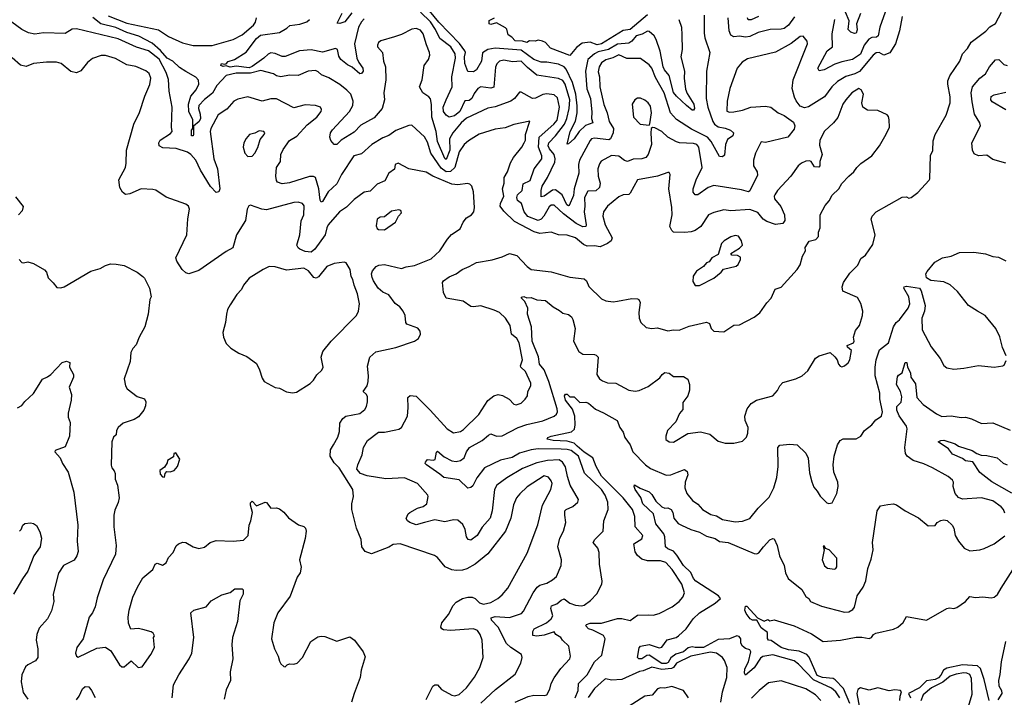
# Model space of a CAD drawing. Extents: x 1245515 to 1420776, y 606314 to 671314.
# Tile 257 of 385: x 1347229 to 1354075, y 635468 to 640183. Entities that reach past the tile are written whole.
import ezdxf

# ---------------------------------------------------------------- set-up
doc = ezdxf.new("R2010")
doc.units = 0

msp = doc.modelspace()

# ---------------------------------------------------------------- linework, layer by layer
at = {"layer": '0CON10XD'}
for points in [[(1353365.5, 640204.5), (1353347.7, 640105), (1353319.4, 640015), (1353278.5, 639951.5), (1353236.6, 639936.6), (1353204.6, 639954.6), (1353185, 639953.1), (1353163.4, 639935), (1353068.2, 639821.8), (1353035.3, 639805.3), (1352972.6, 639787.4), (1352915, 639753.8), (1352875.5, 639715), (1352825, 639646.7), (1352714.4, 639575.6), (1352685, 639569.4), (1352655, 639581.4), (1352627.3, 639617.3), (1352617, 639643), (1352600.8, 639705), (1352606.2, 639763.8), (1352707.1, 640015), (1352705, 640032.5), (1352677.7, 640067.7), (1352655, 640065.5), (1352593.4, 640016.6), (1352485, 639957.7), (1352290, 639910), (1352253, 639887), (1352217.1, 639845), (1352167, 639703), (1352149.2, 639615), (1352147.1, 639547.1), (1352165, 639539.6), (1352195, 639541.6), (1352255.8, 639554.2), (1352312.5, 639575), (1352415, 639582.2), (1352451.2, 639575), (1352503.8, 639535), (1352545, 639516.9), (1352608.9, 639468.9), (1352618.1, 639445), (1352615, 639420), (1352570, 639365), (1352415, 639328.8), (1352385, 639333.3), (1352344.4, 639255), (1352331.9, 639205), (1352330.9, 639165), (1352357.5, 639125), (1352359.4, 639100.6), (1352305, 638992.5), (1352295.6, 638984.4), (1352249.2, 638999.3), (1352055, 639029), (1352017.3, 639015), (1351945, 638963.3), (1351925, 638963.8), (1351912.4, 638982.4), (1351911.8, 639005), (1351932.1, 639067.9), (1351974.1, 639155), (1351950.8, 639295), (1351937.1, 639315), (1351915, 639322.5), (1351816.7, 639326.7), (1351795, 639332.7), (1351736, 639366), (1351695, 639404.2), (1351645, 639430), (1351628.3, 639431.7), (1351620, 639425), (1351617.7, 639392.3), (1351622.2, 639315), (1351598.9, 639245), (1351582.5, 639225), (1351555, 639214.5), (1351495, 639211.5), (1351455, 639196.4), (1351435, 639202.1), (1351395, 639232.7), (1351345, 639237.9), (1351272.6, 639197.4), (1351259.7, 639180.3), (1351250, 639145), (1351251.4, 639095), (1351265.6, 639045), (1351260.6, 639015), (1351235, 638993.1), (1351179.5, 638990.5), (1351155.8, 638945), (1351159.5, 638885), (1351153.1, 638845), (1351168.8, 638755), (1351165, 638743.8), (1351145, 638742.6), (1351097.8, 638765), (1351011.3, 638831.3), (1350945, 638893.1), (1350925, 638892.1), (1350910.3, 638879.7), (1350873.8, 638815), (1350855, 638794.7), (1350835, 638785.7), (1350763.1, 638813.1), (1350736.7, 638845), (1350717.3, 638905), (1350691.1, 638925), (1350685.3, 638945), (1350691.3, 638965), (1350722.2, 638995), (1350730.3, 639039.7), (1350779.2, 639065), (1350807.2, 639145), (1350859.3, 639215), (1350859.1, 639235), (1350835.9, 639295), (1350841.6, 639365), (1350944.2, 639455), (1350965.4, 639484.6), (1350981.9, 639575), (1350968, 639638), (1350945, 639660.7), (1350895, 639668.1), (1350866.7, 639663.3), (1350815, 639636.2), (1350795, 639633.9), (1350715, 639677.5), (1350705, 639677.5), (1350670.8, 639635), (1350644.2, 639615), (1350535, 639576.9), (1350485, 639566.7), (1350335, 639497.3), (1350299.4, 639465), (1350241.1, 639395), (1350217.3, 639355), (1350219.8, 639275), (1350195, 639210), (1350185, 639218.1), (1350135, 639334.2), (1350125.2, 639405.2), (1350094.1, 639504.1), (1350092.9, 639592.9), (1350085, 639633.3), (1350075, 639647.1), (1350033.1, 639673.1), (1350008.6, 639715), (1350028.5, 639765), (1350042.1, 639865), (1350072.5, 639905), (1350081.1, 639935), (1350079.5, 639955), (1350056.8, 640006.8), (1350034.6, 640085), (1350015, 640110.4), (1349985, 640121.8), (1349955, 640115.8), (1349885, 640080), (1349835.3, 640064.7), (1349741.2, 640035), (1349724.2, 640025), (1349716, 640005), (1349718, 639995), (1349751.4, 639955), (1349758.9, 639895), (1349772.7, 639855), (1349775.4, 639764.6), (1349761.2, 639675), (1349766, 639625), (1349749.6, 639565), (1349695, 639501.1), (1349601.7, 639448.3), (1349555, 639400.5), (1349464.4, 639345.6), (1349435, 639313.3), (1349415, 639313.3), (1349391.7, 639341.7), (1349385.8, 639365.8), (1349391.1, 639395), (1349405, 639417.1), (1349522.3, 639545), (1349546.2, 639585), (1349547.1, 639615), (1349530.8, 639665), (1349505, 639693.1), (1349455, 639732.7), (1349379.2, 639779.2), (1349328.9, 639798.9), (1349305, 639820), (1349285, 639828.6), (1349235, 639824.6), (1349165, 639794.4), (1349105, 639796.7), (1349045, 639785.5), (1349015, 639793.3), (1348995, 639806), (1348905, 639829.1), (1348835, 639809.8), (1348735, 639811.8), (1348665, 639795.2), (1348600.7, 639725), (1348569.2, 639670.7), (1348515, 639628.1), (1348475, 639586.2), (1348472.4, 639565), (1348485.2, 639525), (1348487.2, 639495), (1348476.5, 639473.5), (1348438.3, 639441.7), (1348437.4, 639385), (1348435, 639375.8), (1348425, 639374.7), (1348425, 639413.3), (1348433.2, 639426.8), (1348433, 639485), (1348404.3, 639544.3), (1348402.5, 639595), (1348420.1, 639649.9), (1348455.4, 639695), (1348475, 639733.8), (1348472.2, 639762.2), (1348453.3, 639783.3), (1348385, 639821.5), (1348341.1, 639851.1), (1348293.9, 639893.9), (1348254.3, 639914.3), (1348208.6, 639968.6), (1348149.8, 640019.8), (1348057.8, 640067.8), (1347975, 640094.1), (1347898.8, 640128.8), (1347793.1, 640155), (1347738.8, 640198.8)], [(1347845, 640210), (1347975, 640158.2), (1348195, 640111.2), (1348264.4, 640065), (1348361.2, 640021.2), (1348435.7, 640004.3), (1348567.9, 640002.1), (1348714, 640046), (1348775, 640077.5), (1348855.4, 640145), (1348868.2, 640165), (1348876.4, 640195)], [(1349625, 640187.8), (1349605, 640166.9), (1349585, 640130), (1349556.9, 640015), (1349574.4, 639915), (1349586.7, 639885), (1349614.4, 639845), (1349616.7, 639825), (1349605, 639808), (1349595, 639807.1), (1349541.8, 639851.8), (1349507.9, 639867.9), (1349461.9, 639905), (1349448.8, 639928.8), (1349437.9, 639975), (1349425, 639982.7), (1349335, 639956.5), (1349255, 639973.7), (1349175, 639965.6), (1349075, 639927), (1349055, 639927.8), (1349005, 639947), (1348975, 639951.3), (1348956.2, 639943.8), (1348927.1, 639915), (1348845, 639856), (1348825, 639847.7), (1348735, 639859), (1348692.3, 639852.3), (1348665, 639862), (1348645, 639858), (1348628.8, 639865), (1348632.6, 639877.4), (1348655, 639872.5), (1348665, 639876.2), (1348678.8, 639891.2), (1348723.6, 639906.4), (1348803.1, 639956.9), (1348875, 640052.2), (1348904.5, 640075), (1349035, 640094.7), (1349086.9, 640123.1), (1349107, 640143), (1349178, 640152), (1349225, 640167.5), (1349244.5, 640185)], [(1349538.8, 640231.2), (1349491.1, 640168.9), (1349455, 640157.1), (1349437.5, 640157.5), (1349471, 640229)], [(1351988.6, 640215), (1351988.8, 640088.8), (1351994.1, 640055.9), (1352028.6, 639955), (1352005.4, 639825), (1352002.5, 639635), (1352014.3, 639575), (1352048.9, 639475), (1352061.1, 639455), (1352085, 639436.5), (1352135, 639429.2), (1352172, 639415), (1352192.9, 639395), (1352187.5, 639375), (1352151.2, 639348.8), (1352136.7, 639313.3), (1352130.8, 639239.2), (1352115, 639229.2), (1352095, 639231.4), (1352037.7, 639335), (1352012.5, 639365), (1351900.7, 639420.7), (1351795, 639488), (1351754.7, 639535), (1351711.3, 639675), (1351650.9, 639780.9), (1351624.6, 639845), (1351605, 639869.1), (1351545, 639912.2), (1351451.8, 639911.8), (1351395, 639938), (1351353.5, 639916.5), (1351305, 639904.2), (1351275, 639882.9), (1351258.2, 639855), (1351251.1, 639821.1), (1351260, 639785), (1351263.3, 639715), (1351291.8, 639591.8), (1351314.5, 639535), (1351327.1, 639475), (1351357.1, 639425), (1351356.8, 639395), (1351336.6, 639353.4), (1351325, 639346.2), (1351225, 639358.1), (1351205.9, 639354.1), (1351195, 639342.9), (1351122.6, 639205), (1351115.7, 639174.3), (1351117.6, 639115), (1351084.6, 639005.4), (1351079.7, 638960.3), (1351050.2, 638889.8), (1351045, 638887.3), (1351034.2, 638895), (1351001.2, 638965), (1350955, 638999.8), (1350935, 638997.7), (1350875, 638955.5), (1350855, 638950), (1350855.5, 638995.5), (1350862.5, 639025), (1350899.7, 639085), (1350949.6, 639190.4), (1350952.5, 639215), (1350946, 639245), (1350912.2, 639285), (1350903.6, 639305), (1350908.8, 639325), (1350954.9, 639375.1), (1351018.2, 639455), (1351034, 639495), (1351048.8, 639565), (1351053.6, 639625), (1351023, 639735), (1351005, 639759.7), (1350975, 639774), (1350825, 639796.7), (1350759.3, 639849.3), (1350715, 639893.8), (1350655, 639888.9), (1350595, 639901.2), (1350565, 639894.4), (1350547.5, 639875), (1350538.6, 639851.4), (1350525.8, 639714.2), (1350505, 639705.4), (1350435.3, 639714.7), (1350415.6, 639705), (1350389.9, 639670.1), (1350374.1, 639635), (1350355, 639621.4), (1350325, 639618), (1350290.3, 639545), (1350252.9, 639515), (1350215, 639505.5), (1350195, 639517.8), (1350175, 639544.2), (1350174.7, 639575), (1350195.4, 639625), (1350236.5, 639715), (1350232.9, 639785), (1350258.6, 639915), (1350256.7, 639945), (1350226.9, 639995), (1350151.3, 640051.4), (1350120, 640115), (1350085, 640167.3), (1350015, 640235.8)], [(1350674.2, 635435), (1350765, 635473.4), (1350805, 635481.8), (1350875, 635479.5), (1350894.5, 635485.5), (1350914.3, 635525), (1350923.8, 635565), (1350945.9, 635604.1), (1350991.7, 635668.3), (1351054, 635735), (1351058, 635755), (1351047.5, 635825), (1351003.3, 635865), (1350991.2, 635885), (1350956.7, 635905), (1350945, 635922.5), (1350875, 635900.4), (1350824, 635894), (1350797.7, 635897.7), (1350796.9, 635925), (1350805.6, 635945), (1350893.2, 635986.8), (1350925.3, 636015), (1350935.2, 636034.8), (1350922.5, 636085), (1350927.5, 636105), (1350965, 636117.3), (1350995, 636144.6), (1351015, 636152.5), (1351055, 636123.7), (1351095, 636108), (1351135.5, 636104.5), (1351155, 636110), (1351198.3, 636141.7), (1351243, 636187), (1351275.8, 636255), (1351279.2, 636275), (1351260, 636395), (1351257.5, 636475), (1351248.8, 636505), (1351217.5, 636545), (1351227.8, 636565), (1351287.1, 636625), (1351291.4, 636695), (1351320.4, 636775), (1351318.5, 636825), (1351300, 636875), (1351274.2, 636915), (1351156.7, 637026.7), (1351115, 637145.2), (1351062.9, 637185), (1351035, 637193.3), (1350994.8, 637194.8), (1350833.8, 637196.1), (1350785, 637190.6), (1350705, 637166), (1350652.7, 637137.3), (1350572.2, 637117.8), (1350461.1, 637065), (1350408.2, 636995), (1350380.3, 636939.7), (1350365, 636926.7), (1350345, 636923.3), (1350285, 636980.6), (1350177.4, 636997.4), (1350151.7, 637021.7), (1350058, 637085), (1350049.2, 637095), (1350050, 637105), (1350065, 637122.9), (1350105, 637117.5), (1350117.3, 637122.7), (1350127.3, 637172.7), (1350135, 637181.2), (1350181.5, 637141.5), (1350234.5, 637114.5), (1350265, 637108.1), (1350295, 637114.7), (1350320.8, 637135), (1350335, 637175.8), (1350357.5, 637205), (1350444.4, 637255), (1350488.3, 637291.7), (1350505, 637301.1), (1350545, 637284.6), (1350585, 637286.8), (1350695, 637345.3), (1350755, 637366.2), (1350867.4, 637392.6), (1350946.6, 637423.4), (1350962.5, 637437.5), (1350968.5, 637455), (1350966.6, 637475), (1350909, 637665), (1350875.9, 637745.9), (1350842.4, 637785), (1350836.5, 637836.5), (1350792.2, 637945), (1350788.8, 638045), (1350759.2, 638135), (1350762.5, 638175), (1350741.2, 638221.2), (1350717.8, 638245), (1350717.7, 638252.3), (1350735, 638256.4), (1350755, 638248.6), (1350785, 638248.9), (1350825, 638234.2), (1350885, 638230), (1350938.8, 638185), (1350981.7, 638158.3), (1351005, 638140.8), (1351045, 638132.5), (1351065, 638115.8), (1351076, 638096), (1351091.5, 638035), (1351080.9, 637945), (1351116.9, 637875), (1351145, 637855.6), (1351225, 637852.5), (1351238.6, 637848.6), (1351251.2, 637835), (1351241.4, 637715), (1351260.8, 637685), (1351280.7, 637670.7), (1351316.8, 637656.8), (1351375, 637654.3), (1351464.6, 637604.6), (1351508.6, 637598.6), (1351537.4, 637602.6), (1351600.2, 637629.8), (1351679.1, 637690.9), (1351696, 637715), (1351715, 637728.8), (1351745, 637723.8), (1351775, 637700), (1351845, 637700.8), (1351875, 637681.2), (1351886.7, 637645), (1351886.9, 637605), (1351874, 637565), (1351841.1, 637518.9), (1351839.7, 637470.3), (1351817.6, 637442.4), (1351792, 637385), (1351733.8, 637325), (1351721.2, 637285), (1351722.9, 637262.9), (1351744.5, 637244.5), (1351775, 637242.5), (1351875, 637304.4), (1351964.1, 637314.1), (1352028.2, 637298.2), (1352085, 637250), (1352135, 637235.8), (1352195, 637236), (1352255, 637250), (1352281.7, 637278.3), (1352293.1, 637305), (1352294.3, 637345.7), (1352274.4, 637395), (1352272.2, 637425), (1352286.5, 637475), (1352315, 637511.9), (1352353.3, 637535), (1352465, 637565.8), (1352498, 637602), (1352514.2, 637635), (1352535, 637659.2), (1352625, 637682.9), (1352670, 637705), (1352709.3, 637740.7), (1352762.3, 637827.7), (1352787.5, 637845), (1352865, 637866.2), (1352897.3, 637837.3), (1352913.3, 637815), (1352922.5, 637785), (1352935, 637772.5), (1352945, 637767.5), (1352965, 637773.3), (1352990, 637795), (1353001.2, 637815), (1353011.9, 637881.9), (1352984.2, 637905), (1352982.5, 637915), (1353027.5, 637935), (1353031.2, 637945), (1353026.2, 637975), (1353040.5, 638019.5), (1353067.5, 638055), (1353089.2, 638125), (1353092, 638155), (1353077, 638207), (1353055, 638248.8), (1352952, 638295), (1352947.8, 638325), (1352956.5, 638355), (1353001.3, 638418.7), (1353057.5, 638475), (1353078.2, 638521.8), (1353109.2, 638545), (1353160.7, 638619.3), (1353177.1, 638685), (1353150, 638795), (1353157.5, 638815), (1353183.8, 638845), (1353365, 638947.5), (1353395, 638950), (1353411.2, 638941.2), (1353427.5, 638945), (1353475, 638980), (1353553, 639067), (1353557.5, 639075), (1353561.2, 639238.8), (1353577.7, 639272.3), (1353580.5, 639339.5), (1353594, 639385), (1353670.7, 639519.3), (1353698.2, 639605), (1353699.5, 639645), (1353681.8, 639735), (1353683, 639757), (1353697.7, 639792.3), (1353765.8, 639894.3), (1353784.4, 639945), (1353818.5, 639981.5), (1353844.7, 640025.3), (1353947.4, 640102.6), (1353975, 640132.5), (1354014.4, 640155.6), (1354055.8, 640235)], [(1351811.6, 640185), (1351831.7, 640131.7), (1351833, 640075), (1351834.8, 639975.2), (1351825.3, 639925), (1351850.9, 639825), (1351849.7, 639775), (1351859.1, 639699.1), (1351869.6, 639669.6), (1351915.8, 639595), (1351920.6, 639565), (1351915, 639552.3), (1351905, 639553.1), (1351864.8, 639584.8), (1351795, 639649.7), (1351775.6, 639675.6), (1351744.2, 639794.2), (1351713.3, 639833.3), (1351704.3, 639854.3), (1351682.9, 639962.9), (1351655.9, 640045), (1351640.2, 640070.2), (1351605, 640101.4), (1351595, 640103.1), (1351557.2, 640082.8), (1351515, 640071.3), (1351485, 640032.4), (1351465, 640018.9), (1351385, 640012.2), (1351324, 639976), (1351251.9, 639958.1), (1351225, 639945.5), (1351180.6, 639905), (1351163.8, 639825), (1351171.8, 639701.8), (1351197.4, 639635), (1351208.4, 639538.4), (1351206, 639495), (1351214.2, 639465), (1351163.4, 639446.6), (1351118.4, 639405), (1351085, 639354.6), (1351045, 639319.4), (1351035, 639317.5), (1351056.9, 639405), (1351092.8, 639477.2), (1351104.4, 639535), (1351106.5, 639583.5), (1351095.6, 639665), (1351074, 639745), (1351028.9, 639838.9), (1351014.2, 639855), (1350975, 639873.2), (1350895, 639888.4), (1350855, 639888), (1350805, 639906.5), (1350715, 639971.4), (1350535, 639984.4), (1350485, 639974.7), (1350447.1, 639952.9), (1350440.1, 639895), (1350405, 639834), (1350385, 639820), (1350345, 639821.4), (1350325, 639877.1), (1350321.3, 639925), (1350330, 639955), (1350324, 639965), (1350287.9, 640017.9), (1350142.7, 640165), (1350077.7, 640245)], [(1351594.2, 640215.8), (1351475, 640113.8), (1351425, 640107.2), (1351274.5, 640015), (1351245, 640008.7), (1351195, 640025.4), (1351141.3, 640018.7), (1351100.3, 639989.7), (1351055, 639933.3), (1350920, 639985), (1350885, 640023.3), (1350865, 640033.8), (1350835, 640040), (1350813.9, 640033.9), (1350775, 640036.7), (1350755.9, 640024.1), (1350725, 640034.5), (1350675, 640036), (1350651.2, 640061.2), (1350625, 640077.5), (1350617, 640117), (1350607, 640127), (1350545, 640161.2), (1350505, 640148.8), (1350493.3, 640155), (1350493, 640177), (1350530, 640195)], [(1352617.3, 640202.7), (1352574.5, 640145), (1352545, 640121.8), (1352525, 640116.2), (1352446.7, 640115), (1352365, 640093.1), (1352305, 640064.8), (1352275, 640060.5), (1352235, 640067.9), (1352195, 640062.9), (1352174.2, 640074.2), (1352162.7, 640105), (1352155, 640196.2)], [(1352365.2, 640204.8), (1352315, 640182.5), (1352295, 640182.7), (1352290.4, 640195)], [(1353246, 640235), (1353209.1, 640130.9), (1353199.3, 640070.7), (1353187.8, 640062.2), (1353155, 640060), (1353133.8, 640046.2), (1353101.2, 640005), (1353075, 639942.7), (1353020.6, 639905), (1352945, 639889.7), (1352897, 639873), (1352822.5, 639835), (1352787.5, 639827.5), (1352778.2, 639845), (1352843.9, 639965), (1352880, 639995), (1352878.9, 640085), (1352897.8, 640185)], [(1353076.1, 640225), (1353046.9, 640155), (1353052.9, 640112.9), (1353045, 640088.5), (1353033.8, 640086.2), (1353007.8, 640095), (1352990, 640115), (1352996.4, 640175), (1352970.9, 640235)], [(1350350.7, 639339.3), (1350318.9, 639315), (1350285, 639263.1), (1350255.7, 639155), (1350225, 639126.3), (1350195, 639124.3), (1350160.1, 639150.1), (1350088.4, 639255), (1350065, 639331.4), (1350045, 639368.2), (1349955, 639448.8), (1349935, 639445.8), (1349845, 639412.5), (1349795, 639377.9), (1349755, 639360.9), (1349676.6, 639313.4), (1349605, 639250.6), (1349553.3, 639235), (1349466.6, 639105), (1349435, 639041.5), (1349374.3, 638985.7), (1349335, 638917.1), (1349325, 638914.2), (1349317.6, 638927.6), (1349308.4, 639005), (1349285, 639083.8), (1349272.2, 639092.2), (1349245, 639092), (1349105, 639046.9), (1349055, 639041.5), (1349022.2, 639052.2), (1349014.2, 639065), (1349009.4, 639095), (1349014.4, 639155), (1349043, 639197), (1349045.6, 639245), (1349060.5, 639279.5), (1349105, 639341.9), (1349157.2, 639372.7), (1349228.1, 639451.9), (1349294.7, 639505.3), (1349324.3, 639545), (1349327.3, 639557.3), (1349320, 639575), (1349286.2, 639586.2), (1349215, 639591.5), (1349135, 639568.9), (1349015, 639632.9), (1348975, 639633.1), (1348915, 639615.4), (1348815, 639645.5), (1348745, 639629.4), (1348718.8, 639615), (1348670.3, 639559.7), (1348609.7, 639520.3), (1348557.5, 639425), (1348554.3, 639405.7), (1348578.1, 639215), (1348604.6, 639145), (1348621.4, 639005), (1348615, 638986.2), (1348595, 638981.4), (1348555, 639021.1), (1348485.7, 639135.7), (1348455, 639204.4), (1348419.4, 639245), (1348395, 639260), (1348317, 639287), (1348225, 639290.4), (1348199.2, 639305), (1348196.9, 639325), (1348206.9, 639345), (1348278, 639392), (1348288.6, 639405), (1348284.5, 639435), (1348290, 639575), (1348268.8, 639685), (1348263.6, 639766.4), (1348246.9, 639815), (1348198.5, 639908.5), (1348125, 639965.6), (1348041.4, 639991.4), (1347915, 640050.7), (1347625, 640118.8), (1347595, 640116.5), (1347545, 640086.8), (1347395, 640091.6), (1347335, 640082.9), (1347290.8, 640090.8), (1347245, 640114), (1347175.5, 640165)], [(1349680, 638390), (1349676.5, 638415), (1349682.5, 638435), (1349707.8, 638465), (1349725.3, 638474.7), (1349765, 638478.4), (1349885, 638451.5), (1349917, 638463), (1349975, 638471.9), (1350090.2, 638519.8), (1350150.8, 638575), (1350202.9, 638655), (1350232.4, 638687.6), (1350292.4, 638727.6), (1350312.5, 638775), (1350336.8, 638803.2), (1350371.2, 638825), (1350387.5, 638845), (1350390.8, 638875), (1350384, 638985), (1350373.3, 639025), (1350359.2, 639039.2), (1350342, 639042), (1350275, 639032.9), (1350235, 639037.9), (1350102.5, 639095), (1350055, 639122.5), (1349934, 639144), (1349860, 639185), (1349840, 639175), (1349835, 639142.5), (1349795.7, 639114.3), (1349768.7, 639061.3), (1349715, 639038.2), (1349665, 638990.6), (1349625, 638982), (1349555, 638931.4), (1349501.1, 638878.9), (1349452.9, 638845), (1349374.5, 638755), (1349363.8, 638735), (1349353.1, 638685), (1349281.8, 638585), (1349255.3, 638564.7), (1349215, 638569.4), (1349177.5, 638585), (1349164.4, 638595), (1349155.5, 638615), (1349177.3, 638685), (1349186.7, 638783.3), (1349205.3, 638825.3), (1349207.3, 638887.3), (1349196.2, 638905), (1349165, 638913.1), (1349135, 638910.5), (1348945, 638860.4), (1348913.8, 638863.8), (1348835, 638891.2), (1348823, 638887), (1348812, 638865), (1348798.6, 638785), (1348737.5, 638685), (1348710.6, 638595), (1348665, 638570), (1348475, 638437.5), (1348405, 638413.8), (1348385, 638421.2), (1348358, 638445), (1348323, 638503), (1348316, 638525), (1348392, 638685), (1348397.7, 638797.7), (1348410, 638865), (1348403.8, 638885), (1348385, 638900), (1348248.3, 638948.3), (1348175.7, 638995.7), (1348155, 639002), (1348075, 639005.7), (1347995, 638971.2), (1347965, 638966.7), (1347945, 638983.3), (1347925.7, 639015.7), (1347918.8, 639068.8), (1347964.6, 639155.4), (1347970.5, 639185), (1347972.2, 639275), (1348021.9, 639455), (1348062.2, 639537.8), (1348099, 639651), (1348135, 639732.9), (1348140, 639775), (1348129.4, 639809.4), (1348106.4, 639826.4), (1348037.9, 639857.9), (1347975, 639868.2), (1347895, 639912.5), (1347825, 639934.4), (1347795, 639932.9), (1347735, 639912.5), (1347701.2, 639885), (1347655, 639828), (1347625, 639814), (1347585, 639822.5), (1347517.6, 639877.6), (1347485, 639887.1), (1347415, 639888.1), (1347325, 639877.5), (1347275, 639856.9), (1347235, 639865.7), (1347178, 639918)], [(1354085, 639184.4), (1353995, 639210), (1353955, 639239.4), (1353896.4, 639236.4), (1353865, 639250), (1353854.5, 639274.5), (1353850.6, 639325), (1353910, 639445), (1353906.2, 639465), (1353867.5, 639525), (1353850.9, 639610.9), (1353844.7, 639675), (1353854.4, 639715), (1353905, 639776.4), (1353944.6, 639805.4), (1353972.7, 639855), (1354015, 639902.9), (1354036.3, 639906.3), (1354072.1, 639872.1), (1354095, 639863.1)], [(1350435, 635426.5), (1350537, 635523), (1350675, 635628.8), (1350714.4, 635705.6), (1350723.1, 635745), (1350719.2, 635765), (1350644.7, 635814.7), (1350615, 635841.9), (1350556.1, 635955), (1350509.1, 636005), (1350507.9, 636022.1), (1350535, 636029.4), (1350635, 636022.2), (1350718.6, 636051.4), (1350732.8, 636067.2), (1350799.4, 636195), (1350827.8, 636235), (1350845, 636247.9), (1350895, 636261.4), (1350935, 636284.3), (1350961.7, 636308.3), (1350993.1, 636385), (1350997.1, 636425), (1350970, 636515), (1350984.5, 636575), (1351011.5, 636625), (1351025.7, 636685), (1351018.6, 636735), (1351020.8, 636765), (1351028.8, 636775), (1351074.6, 636795.4), (1351109.2, 636825), (1351115.7, 636844.3), (1351056.8, 636945), (1351037.5, 637005), (1351025, 637072), (1351004.6, 637105), (1350980.5, 637120.5), (1350900, 637115), (1350825, 637099.4), (1350725, 637059.2), (1350615.7, 636995), (1350546.1, 636943.9), (1350531.5, 636915), (1350513.6, 636765), (1350500.5, 636715), (1350445, 636651.9), (1350410.4, 636595), (1350365, 636561.9), (1350347, 636567), (1350335.5, 636585), (1350326.5, 636636.5), (1350311.5, 636671.5), (1350275, 636700.4), (1350245, 636703.8), (1350185, 636689.4), (1350115, 636702.5), (1350045, 636683.5), (1349985, 636669.2), (1349941.2, 636685), (1349926.2, 636695), (1349917, 636713), (1349931.2, 636745), (1349942, 636755), (1349996.3, 636783.7), (1350035, 636794.5), (1350059.2, 636815), (1350070, 636865), (1350066.2, 636875), (1349995.5, 636955), (1349905, 636994.7), (1349775, 636987.4), (1349645, 637008.5), (1349598, 637025), (1349573.6, 637055), (1349580, 637085), (1349610, 637155), (1349620.8, 637205), (1349648, 637255), (1349725, 637311.8), (1349765, 637313.2), (1349845, 637328.7), (1349866.4, 637333.6), (1349884.1, 637345.9), (1349924.6, 637425), (1349930, 637485), (1349927.5, 637555), (1349945, 637567.5), (1349985, 637563.3), (1350084.2, 637465), (1350200.8, 637335), (1350245, 637308.6), (1350295, 637316.9), (1350315, 637330.6), (1350421.4, 637435), (1350485, 637532.5), (1350525, 637565.6), (1350555, 637574.4), (1350587, 637567), (1350633.2, 637543.2), (1350665, 637506.7), (1350682, 637502), (1350715, 637514.2), (1350745, 637542), (1350759.2, 637565), (1350762.9, 637595), (1350782.5, 637635), (1350783.9, 637653.9), (1350746.9, 637735), (1350713.8, 637765), (1350711.8, 637775), (1350725.4, 637815), (1350703.3, 637933.3), (1350685, 637963.5), (1350648.9, 637995), (1350640, 638055), (1350606.4, 638105), (1350565, 638144.4), (1350527.7, 638162.3), (1350435, 638192), (1350385, 638184), (1350365, 638188), (1350312.5, 638225), (1350195.7, 638245.7), (1350176, 638285), (1350170, 638355), (1350175, 638366.2), (1350215, 638394.2), (1350265, 638415.6), (1350306.2, 638445), (1350355, 638464.4), (1350405, 638494), (1350515, 638511.4), (1350585, 638533.1), (1350635, 638556), (1350685, 638543.1), (1350756.7, 638465), (1350785, 638445.5), (1350925, 638427.3), (1351055, 638391.1), (1351155, 638378.6), (1351170.8, 638365), (1351187, 638327), (1351275, 638240.8), (1351305, 638227.5), (1351355, 638218.6), (1351386.7, 638223.3), (1351485, 638243.3), (1351525, 638240.8), (1351533.8, 638235), (1351542.5, 638215), (1351534, 638145), (1351536.2, 638105), (1351547.5, 638075), (1351585, 638041.2), (1351625, 638034), (1351665, 638039.2), (1351735, 638017.1), (1351775, 638025.5), (1351815, 638023.1), (1351885, 638050.8), (1352005, 638077.5), (1352025, 638070), (1352036.2, 638035), (1352055, 638016.2), (1352125, 638010.5), (1352195, 638056.2), (1352235, 638060), (1352335, 638113.8), (1352376.6, 638143.4), (1352425, 638213.8), (1352455, 638246), (1352482.1, 638307.9), (1352525, 638322.5), (1352635, 638444), (1352655, 638476.7), (1352672.3, 638537.7), (1352692.5, 638575), (1352691.7, 638598.3), (1352718.3, 638641.7), (1352765, 638652.5), (1352782.5, 638675), (1352783.8, 638705), (1352794, 638735), (1352794.4, 638825), (1352829.4, 638890.6), (1352858.7, 638921.3), (1352879.2, 638960.8), (1352926, 639005), (1352946, 639044), (1352993.3, 639095), (1353030, 639125), (1353050, 639155), (1353078.8, 639181.2), (1353155, 639236.7), (1353206.7, 639305), (1353255, 639386.7), (1353276.1, 639436.1), (1353275.9, 639485.9), (1353270, 639510), (1353260.5, 639520.5), (1353195, 639552), (1353125, 639554.4), (1353092, 639575), (1353085.6, 639605), (1353097.5, 639665), (1353080, 639695), (1353065, 639704), (1353015, 639672.9), (1352972.5, 639625), (1352953.5, 639595), (1352917.1, 639502.9), (1352887.8, 639465), (1352825, 639407.8), (1352792.9, 639345), (1352789.7, 639309.7), (1352810, 639245), (1352793.3, 639195), (1352792.5, 639165), (1352785, 639157.5), (1352755, 639160), (1352732.5, 639195), (1352721.2, 639201.2), (1352695, 639198.6), (1352665, 639185.6), (1352641.9, 639165), (1352591.4, 639095), (1352498.5, 638995), (1352479.4, 638965), (1352474.4, 638954.4), (1352477, 638937), (1352522.6, 638882.6), (1352548, 638825), (1352550, 638785), (1352535.8, 638764.2), (1352485, 638756.9), (1352425, 638778.5), (1352398.9, 638795), (1352361.3, 638841.3), (1352305, 638863.1), (1352175, 638854), (1352125, 638860.6), (1352055, 638842), (1352018, 638825), (1351965.6, 638745), (1351925, 638715.3), (1351897.8, 638707.8), (1351855, 638701.8), (1351775, 638704.5), (1351763.1, 638715), (1351749.5, 638745), (1351765.3, 638825), (1351763.8, 638875), (1351743.8, 639005), (1351751.4, 639105), (1351745, 639118.8), (1351735, 639120), (1351665, 639093.9), (1351525, 639068.6), (1351475, 638975.7), (1351465, 638967.5), (1351425, 638964.4), (1351395, 638950.9), (1351316.5, 638885), (1351288.1, 638845), (1351284.3, 638815), (1351300.9, 638755), (1351349.5, 638665), (1351341.9, 638645), (1351316.9, 638625), (1351265, 638603.2), (1351225, 638610), (1351175, 638607.7), (1351149.4, 638619.4), (1351095, 638664.4), (1351035, 638683.1), (1350975, 638686.7), (1350925.5, 638705.5), (1350845.9, 638694.1), (1350805.9, 638705.9), (1350669.4, 638779.4), (1350595, 638850), (1350570.6, 638885), (1350572.9, 638905), (1350595.3, 638955), (1350585.3, 639005), (1350596.9, 639045), (1350598.2, 639085), (1350622.1, 639125), (1350642.2, 639187.8), (1350661.9, 639225), (1350721.1, 639295), (1350737.8, 639325), (1350745.5, 639345), (1350745.7, 639385), (1350776.7, 639476.7), (1350665, 639452.5), (1350605, 639429.5), (1350535, 639420.4), (1350425, 639385.5), (1350350.7, 639339.3)], [(1354085, 639554.7), (1353991.2, 639611.2), (1353981.1, 639625), (1353985, 639648.5), (1354005, 639661.1), (1354085, 639678.8)], [(1351605, 639450), (1351611.7, 639458.3), (1351622.9, 639535), (1351615, 639580), (1351598, 639605), (1351575, 639624), (1351545, 639636), (1351524.1, 639635.9), (1351505.8, 639624.2), (1351488.1, 639595), (1351498, 639505), (1351543.3, 639455), (1351605, 639450)], [(1348815, 639232), (1348845, 639232.5), (1348865, 639254), (1348885, 639293.8), (1348901.1, 639348.9), (1348930, 639385), (1348933.3, 639395), (1348927.5, 639405), (1348895, 639408.6), (1348865, 639392.5), (1348826.6, 639383.4), (1348803.4, 639356.6), (1348788, 639325), (1348782.5, 639295), (1348795, 639253.3), (1348815, 639232)], [(1347199.3, 638949.3), (1347253.6, 638883.6), (1347246.8, 638853.2), (1347222, 638825)], [(1349765, 638720), (1349842.5, 638775), (1349863.8, 638816.2), (1349885, 638840), (1349880, 638855), (1349865, 638860), (1349815, 638850), (1349765, 638810.8), (1349735, 638808.9), (1349715.6, 638795), (1349708.8, 638748.8), (1349715, 638730), (1349723.6, 638723.6), (1349765, 638720)], [(1351955, 638332.5), (1352055, 638384), (1352107.5, 638425), (1352123, 638447), (1352211.7, 638468.3), (1352225, 638480), (1352241.2, 638515), (1352240.7, 638530.7), (1352221.2, 638541.2), (1352180, 638545), (1352173.3, 638555), (1352235, 638592.5), (1352254.5, 638615), (1352248.9, 638645), (1352226.2, 638676.2), (1352205, 638680.5), (1352175, 638672.3), (1352127.5, 638645), (1352110, 638625), (1352085, 638550), (1352042.5, 638525), (1352023, 638497), (1352005, 638490), (1351985, 638466.2), (1351935, 638432.5), (1351912.7, 638397.3), (1351910.8, 638360.8), (1351925, 638333.8), (1351955, 638332.5)], [(1354087.3, 637845), (1354062.7, 637902.7), (1354045.2, 637975.2), (1354016.9, 638035), (1353942.3, 638125), (1353889.4, 638155), (1353825.3, 638195.3), (1353750.7, 638290.7), (1353698.3, 638338.3), (1353655, 638359.6), (1353565, 638369.1), (1353535, 638386.2), (1353529.4, 638415), (1353538.2, 638431.8), (1353592.9, 638495), (1353645, 638525.5), (1353705, 638537.5), (1353765, 638563.5), (1353864.4, 638565.6), (1353944.6, 638554.6), (1353995, 638535.6), (1354035, 638530), (1354085, 638504.2)], [(1347225, 638513.3), (1347245, 638493.3), (1347255, 638490), (1347285, 638498), (1347325, 638487.5), (1347402.3, 638442.3), (1347416.2, 638425), (1347426.4, 638386.4), (1347463, 638353), (1347488.3, 638318.3), (1347515, 638316.2), (1347537.5, 638325), (1347725, 638434.2), (1347789.5, 638450.5), (1347825, 638473.3), (1347860, 638485), (1347899.3, 638480.7), (1347955, 638473.3), (1348045, 638426.2), (1348085, 638396.7), (1348096.2, 638385), (1348131.2, 638315), (1348142.5, 638255), (1348133.3, 638235), (1348123.1, 638135), (1348099.2, 638045), (1348060, 637975), (1348039.3, 637920.7), (1348016, 637895), (1348002.7, 637867.3), (1347997.1, 637805), (1347955.6, 637685), (1347964.4, 637635), (1347975.7, 637615), (1348045, 637561.4), (1348098, 637545), (1348107.1, 637525), (1348104.3, 637495), (1348092.9, 637465), (1348055, 637419.2), (1348025, 637401.4), (1347948.8, 637375), (1347914.5, 637345.5), (1347902, 637325), (1347900, 637295), (1347881.7, 637278.3), (1347870, 637245), (1347865.8, 637084.2), (1347870, 637065), (1347886.1, 637043.9), (1347893.3, 637025), (1347892.5, 636985), (1347910, 636945), (1347921.4, 636855), (1347915, 636822.5), (1347890.3, 636769.7), (1347884, 636735), (1347883.1, 636655), (1347900, 636525), (1347894.4, 636465), (1347808.8, 636285), (1347768.8, 636161.2), (1347755, 636097.5), (1347735.8, 636055), (1347712, 636025), (1347670, 635875), (1347627.5, 635815), (1347618, 635775), (1347623.3, 635755), (1347635, 635746.7), (1347765, 635810), (1347825, 635818), (1347862.2, 635792.2), (1347924.2, 635694.2), (1347940.5, 635680.5), (1347955, 635681.2), (1348005, 635722.5), (1348052.5, 635675), (1348080.7, 635679.3), (1348142, 635765), (1348166, 635815), (1348160, 635885), (1348167.5, 635895), (1348156.7, 635915), (1348143.9, 635923.9), (1348085, 635940.8), (1348054.1, 635945.9), (1348003.1, 635943.1), (1347986.7, 635985), (1347984.6, 636025), (1347990.8, 636075), (1348015.5, 636165), (1348048.1, 636235), (1348085, 636300), (1348155, 636358), (1348170.8, 636395), (1348185, 636402), (1348221.7, 636388.3), (1348247.1, 636402.9), (1348265, 636440), (1348296.2, 636475), (1348318.3, 636521.7), (1348334.3, 636535.7), (1348363, 636547), (1348385.5, 636545.5), (1348435.7, 636515.7), (1348475, 636502.5), (1348515, 636512), (1348553.3, 636545), (1348595, 636560), (1348713.6, 636553.6), (1348785, 636562.5), (1348817.5, 636595), (1348824, 636665), (1348836.2, 636695), (1348847.5, 636755), (1348833.3, 636805), (1348835, 636820), (1348845, 636832.5), (1348875, 636800), (1348935, 636826.7), (1348945, 636822.5), (1348975, 636783.8), (1349015, 636785.8), (1349035, 636780), (1349065.7, 636755.7), (1349097.6, 636717.6), (1349167.7, 636667.7), (1349205, 636656.7), (1349215.8, 636645), (1349220, 636625), (1349215, 636572.5), (1349174.4, 636425), (1349186.1, 636373.9), (1349180, 636335), (1349157.5, 636305), (1349109.1, 636170.9), (1349023.8, 636055), (1348996.4, 635986.4), (1348981.2, 635875), (1349001.2, 635805), (1349026.7, 635755), (1349035, 635720), (1349045, 635700), (1349065, 635682.5), (1349075, 635680), (1349090, 635695), (1349105, 635700), (1349135, 635697.5), (1349157.5, 635705), (1349195.8, 635745), (1349254.5, 635855.5), (1349301.3, 635888.7), (1349325, 635894.3), (1349351.2, 635891.2), (1349435, 635858.6), (1349525, 635887.9), (1349556.1, 635865), (1349618.2, 635785), (1349630.3, 635749.7), (1349603.4, 635656.6), (1349597.5, 635605), (1349554.4, 635495), (1349536.9, 635435)], [(1349126.1, 637586.1), (1349155, 637592), (1349248.3, 637651.7), (1349271.9, 637675), (1349295, 637712.5), (1349329.2, 637745), (1349339.2, 637765), (1349325.7, 637835), (1349338.1, 637875), (1349396, 637945), (1349570.8, 638125), (1349585.7, 638155), (1349591.9, 638205), (1349578.1, 638275), (1349554.3, 638335), (1349545.7, 638375), (1349534, 638395), (1349526.7, 638445), (1349500, 638490), (1349486.4, 638496.4), (1349415, 638486.7), (1349365, 638465.7), (1349306.4, 638393.6), (1349290, 638385), (1349275, 638388.5), (1349237.8, 638435), (1349205, 638454.5), (1349085, 638440.9), (1349005, 638464), (1348965, 638466.2), (1348922.5, 638445), (1348825, 638383.8), (1348785, 638336.7), (1348772, 638305), (1348739.7, 638270.3), (1348691.7, 638198.3), (1348674.2, 638165.8), (1348666.2, 638135), (1348661.2, 638075), (1348642.7, 638007.3), (1348645.8, 637975), (1348665, 637930), (1348697, 637897), (1348752.1, 637862.1), (1348808.3, 637838.3), (1348875, 637790), (1348896.6, 637746.6), (1348915, 637687.5), (1348930, 637665), (1349005, 637623.3), (1349035, 637618), (1349085, 637593.8), (1349126.1, 637586.1)], [(1350056.4, 635453.6), (1350101.2, 635545), (1350115, 635554), (1350135, 635553.8), (1350163.2, 635523.2), (1350235, 635482.1), (1350255, 635478.2), (1350285, 635486.8), (1350336.9, 635535), (1350392.3, 635607.7), (1350428.8, 635675), (1350451.5, 635745), (1350444.6, 635865), (1350432.1, 635905), (1350412.4, 635932.4), (1350385, 635944.6), (1350225, 635931.8), (1350175, 635938.6), (1350163.6, 635943.6), (1350158.6, 635955), (1350165, 635986.7), (1350210.6, 636045), (1350242.5, 636107.5), (1350265, 636130), (1350308.8, 636155), (1350345, 636164.5), (1350375, 636164.5), (1350395.8, 636155.8), (1350426.1, 636126.1), (1350455, 636116.4), (1350505, 636128.5), (1350554.2, 636155.8), (1350585, 636181.9), (1350623, 636227), (1350758.1, 636471.9), (1350832.2, 636667.8), (1350863.4, 636805), (1350923.4, 636915), (1350930.7, 636955), (1350924.5, 636975), (1350905, 636999.4), (1350875, 637007.9), (1350757.3, 636932.7), (1350706.2, 636883.8), (1350683.8, 636856.2), (1350662.6, 636807.4), (1350643.4, 636715), (1350606.6, 636625), (1350484.7, 636465.3), (1350396.5, 636393.5), (1350338.3, 636361.7), (1350308.3, 636351.7), (1350265, 636349.4), (1350234.5, 636354.5), (1350187, 636377), (1350135, 636441.2), (1350114.4, 636454.4), (1349875, 636535.6), (1349825, 636530.8), (1349795, 636512), (1349675, 636465.8), (1349631.5, 636481.5), (1349607.5, 636515), (1349604.2, 636565), (1349571.5, 636645), (1349538.1, 636775), (1349538.1, 636815), (1349550.8, 636865), (1349546.5, 636915), (1349449.5, 637065), (1349415, 637100), (1349388.1, 637145), (1349390.8, 637189.2), (1349411.9, 637225), (1349441.3, 637278.7), (1349452.4, 637317.6), (1349454.4, 637375.6), (1349475, 637408), (1349496.4, 637423.6), (1349595, 637442.9), (1349628.5, 637471.5), (1349639.7, 637490.3), (1349648.6, 637525), (1349647.6, 637557.6), (1349640.8, 637575), (1349617.5, 637595), (1349644.5, 637635), (1349651.4, 637665), (1349655.6, 637705), (1349647.3, 637772.7), (1349663.1, 637835), (1349705, 637872.5), (1349845, 637900.8), (1349973.9, 637946.1), (1350002.5, 637965), (1350016.7, 637995), (1350013.3, 638015), (1349996.8, 638036.8), (1349921.2, 638065), (1349914, 638075), (1349910.5, 638125), (1349895, 638154.2), (1349871.9, 638185), (1349839.2, 638209.2), (1349795, 638267.8), (1349755, 638286.5), (1349722.1, 638315), (1349689.3, 638365), (1349680, 638390)], [(1351092.5, 635465), (1351111.8, 635515), (1351115, 635564.2), (1351174.7, 635625), (1351225.6, 635714.4), (1351278.1, 635761.9), (1351299.1, 635875), (1351288.3, 635898.3), (1351215, 635935.2), (1351183.1, 635945), (1351164.7, 635965.3), (1351170.6, 635975), (1351196.9, 635983.1), (1351275, 635984.2), (1351385.5, 636015.5), (1351415.4, 636015.4), (1351475, 636002.5), (1351525, 636038.6), (1351598.8, 636041.2), (1351635, 636039.4), (1351675, 636051.1), (1351765, 636097.8), (1351814.2, 636135), (1351839.4, 636165), (1351850.6, 636195), (1351833.8, 636255), (1351765, 636357.3), (1351720.8, 636405), (1351685, 636418.5), (1351595, 636418), (1351555, 636430), (1351524.6, 636454.6), (1351509.6, 636479.6), (1351500, 636535), (1351555, 636571.4), (1351561.9, 636595), (1351509.6, 636655), (1351506.1, 636725), (1351489.2, 636775), (1351425.9, 636855), (1351275, 637007.1), (1351237.8, 637075), (1351215.3, 637135), (1351155, 637172.8), (1351106.4, 637215), (1351085, 637235.9), (1351035, 637249.3), (1350937.5, 637255), (1350896.2, 637265), (1350901.2, 637275), (1350925, 637285.4), (1351065, 637315.5), (1351086.2, 637333.8), (1351092.2, 637365), (1351088.2, 637425), (1351072.1, 637472.1), (1351023.8, 637535), (1351018.2, 637565), (1351025, 637577.8), (1351035, 637577.8), (1351055, 637558.8), (1351085, 637558), (1351125, 637519.2), (1351165, 637521.8), (1351185, 637513.8), (1351232.4, 637472.4), (1351288.3, 637448.3), (1351383.3, 637395), (1351402.9, 637345), (1351425, 637314), (1351437.7, 637275), (1351475, 637224.2), (1351491.5, 637175), (1351580, 637085), (1351615, 637061.1), (1351725, 637014.5), (1351756.7, 637015), (1351802, 637035), (1351852, 637052), (1351869.7, 637039.7), (1351875.7, 637015), (1351855.7, 636964.3), (1351854.4, 636925), (1351867.8, 636885), (1351906.3, 636836.3), (1351945, 636811.9), (1351978, 636775), (1352035, 636740.6), (1352075, 636730), (1352115.4, 636705.4), (1352205, 636688), (1352255, 636692.5), (1352306.7, 636713.3), (1352364.2, 636785), (1352440.3, 636859.7), (1352472.2, 636925), (1352492.6, 636997.4), (1352502.7, 637075), (1352501.2, 637205), (1352515, 637222), (1352585, 637229.2), (1352634.4, 637224.4), (1352695, 637165.8), (1352711.4, 637131.4), (1352720.5, 637030.5), (1352737.9, 636967.9), (1352750, 636930), (1352775, 636902.5), (1352795, 636867.5), (1352841.7, 636821.7), (1352855, 636816.2), (1352877.7, 636822.3), (1352911.2, 636885), (1352920, 636935), (1352917.5, 636965), (1352891.1, 637035), (1352884.5, 637085), (1352891.8, 637145), (1352914.5, 637225.5), (1352935, 637254), (1352955, 637266.2), (1353045, 637266.7), (1353062.5, 637275), (1353077.5, 637285), (1353103.3, 637325), (1353153.3, 637365), (1353182.3, 637397.7), (1353222.5, 637425), (1353228.6, 637455), (1353210.9, 637545), (1353210.6, 637585), (1353178.4, 637705), (1353177.7, 637765), (1353185.2, 637815), (1353208.5, 637885), (1353269.5, 637935), (1353303.8, 638045), (1353323.5, 638075), (1353346.6, 638093.4), (1353406.9, 638175), (1353417.7, 638205), (1353411.2, 638255), (1353377.5, 638315), (1353378.8, 638325), (1353395, 638328.1), (1353485, 638314), (1353497.3, 638297.3), (1353524.3, 638194.3), (1353521.5, 638155), (1353502.5, 638105), (1353504.4, 638025), (1353566.3, 637906.3), (1353630, 637825), (1353655, 637776.2), (1353675, 637761.2), (1353725, 637752), (1353795, 637757.5), (1353895, 637777.5), (1354003.9, 637766.1), (1354065, 637773.3), (1354075, 637780), (1354088.3, 637811.7)], [(1347215, 637482.5), (1347245, 637498.8), (1347265, 637526.2), (1347325, 637582), (1347388.7, 637681.3), (1347423.2, 637696.8), (1347445.6, 637714.4), (1347525, 637797.5), (1347555, 637807.5), (1347577, 637797), (1347576.7, 637765), (1347602.5, 637715), (1347602.5, 637695), (1347574, 637625), (1347588.8, 637575), (1347588, 637535), (1347566.2, 637445), (1347567, 637417), (1347579.2, 637379.2), (1347575.8, 637285.8), (1347545, 637210.8), (1347475, 637186.2), (1347473.6, 637176.4), (1347510, 637135), (1347526, 637095), (1347567.1, 637035), (1347605.6, 636895), (1347634.5, 636665), (1347628.5, 636555), (1347636.4, 636483.6), (1347627.4, 636452.6), (1347607.8, 636422.2), (1347533.3, 636385), (1347498.3, 636331.7), (1347462, 636185), (1347465.6, 636135), (1347449.3, 636070.7), (1347422, 636015), (1347365, 635948.8), (1347348.1, 635905), (1347344.4, 635865), (1347355.6, 635805), (1347354.4, 635745), (1347338.5, 635721.5), (1347286, 635695), (1347270.5, 635679.5), (1347243.5, 635625), (1347239.4, 635575), (1347252.4, 635502.4), (1347285, 635456.2)], [(1354079.7, 636749.7), (1354070, 636775), (1354053.8, 636793.8), (1353995, 636835.6), (1353916.6, 636856.6), (1353785, 636847.5), (1353757.3, 636857.3), (1353734.2, 636885), (1353719.4, 636935), (1353721.5, 636965), (1353715, 636980), (1353684.1, 637004.1), (1353575.2, 637065.2), (1353515, 637092.2), (1353440.8, 637115), (1353400.6, 637145), (1353389.4, 637165), (1353383.3, 637205), (1353399.1, 637335), (1353394.4, 637355), (1353345, 637426.5), (1353329.2, 637465), (1353329.2, 637490.8), (1353357.8, 637522.2), (1353361.9, 637558.1), (1353353.4, 637595), (1353325.5, 637645), (1353332.7, 637697.3), (1353340.2, 637709.8), (1353365.7, 637725), (1353385, 637798.4), (1353396.7, 637796.7), (1353403, 637765), (1353423.7, 637725), (1353425.8, 637695), (1353458.5, 637648.5), (1353467.8, 637555), (1353511.1, 637505), (1353605, 637440), (1353641.5, 637421.5), (1353705, 637427.3), (1353776.1, 637413.9), (1353805, 637417.5), (1353846.5, 637406.5), (1353915.7, 637374.3), (1353995, 637377.5), (1354115, 637327.8)], [(1354128.8, 636888.8), (1353988.1, 636968.1), (1353905, 637031.1), (1353857.1, 637107.1), (1353805, 637113.2), (1353785, 637130), (1353715, 637158.9), (1353687.8, 637197.8), (1353616, 637245), (1353634.8, 637255.2), (1353655, 637257), (1353732.6, 637232.6), (1353756, 637215), (1353852, 637185), (1353883.5, 637163.5), (1353915, 637151.8), (1353955, 637150), (1354025, 637134.3), (1354066.8, 637096.8), (1354095, 637086)], [(1348235, 637000), (1348240, 637025), (1348251.7, 637038.3), (1348275, 637037.5), (1348303.6, 637046.4), (1348326.2, 637075), (1348342.5, 637125), (1348315, 637170), (1348300, 637165), (1348298.3, 637141.7), (1348257.5, 637115), (1348255, 637100), (1348235, 637070), (1348203, 637047), (1348205, 637020), (1348223, 637003), (1348235, 637000)], [(1352932.5, 635465), (1352905, 635506.8), (1352875, 635532.5), (1352749.8, 635589.8), (1352645, 635699.1), (1352615, 635721.1), (1352465, 635763.1), (1352397.3, 635752.7), (1352380.4, 635739.6), (1352335, 635672), (1352275, 635621.2), (1352269.4, 635635), (1352271.7, 635665), (1352297.2, 635715), (1352312.7, 635785), (1352305, 635799.1), (1352275, 635807.2), (1352254.2, 635825), (1352244.1, 635845), (1352243.3, 635875), (1352231.5, 635891.5), (1352215, 635896.2), (1352165, 635875.8), (1352085, 635869.7), (1351985, 635813.9), (1351925.4, 635814.6), (1351905, 635818.2), (1351877.1, 635812.9), (1351845, 635784), (1351791.2, 635768.8), (1351757.7, 635742.3), (1351739.3, 635710.7), (1351725, 635703), (1351695, 635704.4), (1351605, 635760.3), (1351590.4, 635759.6), (1351554.7, 635734.7), (1351535, 635734.6), (1351525.5, 635745.5), (1351536.8, 635813.2), (1351546.8, 635823.2), (1351605, 635835.9), (1351675, 635812.4), (1351695, 635816), (1351732.1, 635867.9), (1351794.8, 635885.2), (1351810, 635895), (1351862.5, 635945), (1351912, 636015), (1351955.8, 636055), (1352065, 636123.3), (1352102.5, 636155), (1352087.8, 636175), (1351931.1, 636275), (1351915, 636294.5), (1351896.4, 636336.4), (1351845, 636385.5), (1351797.3, 636457.3), (1351775.6, 636485), (1351735, 636502.2), (1351719.7, 636515), (1351714.6, 636585), (1351707.5, 636605), (1351651.6, 636675), (1351635.3, 636745.3), (1351561.8, 636815), (1351548.3, 636858.3), (1351508, 636915), (1351501.2, 636935), (1351504.2, 636945.8), (1351542.8, 636922.8), (1351605, 636898), (1351625, 636879.2), (1351651.7, 636831.7), (1351695, 636794.2), (1351715, 636783.8), (1351735, 636785.6), (1351758.6, 636775), (1351771.1, 636755), (1351778.1, 636715), (1351807.9, 636677.9), (1351830, 636665), (1351896.2, 636635), (1351955, 636617.8), (1352005, 636588.2), (1352065, 636571.9), (1352095, 636551.2), (1352155.5, 636545.5), (1352335, 636467.5), (1352355, 636465.7), (1352367.5, 636472.5), (1352400.8, 636515), (1352445, 636564), (1352465, 636573.8), (1352475, 636570), (1352495.4, 636525.4), (1352512.9, 636452.9), (1352545.5, 636385), (1352553.1, 636335), (1352571.8, 636295), (1352667.3, 636217.3), (1352695, 636170), (1352716.7, 636155), (1352727.5, 636135), (1352805, 636101.2), (1352965, 636061.5), (1352995, 636063.1), (1353022, 636078), (1353034.4, 636095), (1353053.3, 636175), (1353093.1, 636235), (1353112.6, 636277.4), (1353125.9, 636364.1), (1353149.7, 636430.3), (1353162.5, 636495), (1353160, 636545), (1353190.9, 636765), (1353215, 636801.4), (1353265, 636809.6), (1353305, 636813.5), (1353325, 636806.7), (1353385, 636765.8), (1353477.8, 636717.8), (1353545, 636660), (1353595, 636663.3), (1353607.5, 636685), (1353635, 636698.8), (1353655, 636703.8), (1353678.3, 636698.3), (1353713.8, 636665), (1353723.8, 636645), (1353733.3, 636595), (1353756.2, 636555), (1353796.1, 636506.1), (1353835, 636486.7), (1353905, 636494), (1353935, 636504.2), (1354005, 636535.7), (1354079.3, 636590.7)], [(1347227.5, 636625), (1347238.8, 636635), (1347250, 636665), (1347265, 636677.5), (1347305, 636682.5), (1347325, 636677.5), (1347345, 636662.5), (1347369.5, 636619.5), (1347380, 636575), (1347372, 636515), (1347327.9, 636452.1), (1347286.7, 636345), (1347248, 636292), (1347186.7, 636185)], [(1353002.3, 635425), (1352958.2, 635528.2), (1352899.2, 635589.1), (1352885, 635598), (1352811.5, 635605), (1352775, 635620.6), (1352717.8, 635747.8), (1352701.5, 635765), (1352649, 635789), (1352575, 635798.8), (1352525, 635813.9), (1352455, 635863), (1352434.7, 635865), (1352428.1, 635878.1), (1352430, 635920), (1352385, 635952.2), (1352355.8, 636005.8), (1352325, 636005.2), (1352307.9, 636015), (1352280.5, 636050.5), (1352270.4, 636075), (1352275, 636103.3), (1352285, 636101.4), (1352360.3, 636020.3), (1352405, 635997.5), (1352431.7, 636008.3), (1352445, 636000), (1352475, 636007.5), (1352615, 635965.7), (1352735, 635909.4), (1352815, 635856.2), (1352935.9, 635865.9), (1353045, 635885.5), (1353085, 635886.7), (1353135, 635877.5), (1353151.2, 635885), (1353166.2, 635905), (1353182.5, 635915), (1353305, 635942.5), (1353334, 635955), (1353371.5, 635988.5), (1353395, 636030.8), (1353535, 636005.6), (1353675, 636085.5), (1353695, 636090), (1353725, 636086.2), (1353745, 636092.3), (1353804.5, 636135), (1353835, 636170), (1353875, 636161.8), (1353925, 636166.8), (1353985, 636159.7), (1354005, 636164.7), (1354027.2, 636182.8), (1354052.9, 636227.1), (1354231.2, 636508.8)], [(1352895, 636359.2), (1352905, 636364), (1352912, 636375), (1352911.2, 636435), (1352856.7, 636495), (1352832.5, 636502.5), (1352825, 636520), (1352815, 636520), (1352822.5, 636495), (1352810, 636425), (1352825, 636383.3), (1352845, 636366), (1352895, 636359.2)], [(1348288.8, 635465), (1348297.9, 635555), (1348335.3, 635624.7), (1348408.5, 635735), (1348425.4, 635775), (1348440.9, 635885), (1348420, 636055), (1348440, 636075), (1348525, 636097.5), (1348560, 636140), (1348635, 636180.6), (1348691.7, 636198.3), (1348725, 636223.8), (1348756.4, 636223.6), (1348775, 636222.5), (1348782.5, 636215), (1348782.5, 636185), (1348760.9, 636139.1), (1348744.6, 635995.4), (1348708.8, 635885), (1348704.6, 635835), (1348710.5, 635735), (1348693.3, 635645), (1348695.6, 635585), (1348665, 635520), (1348651.1, 635455)], [(1354082.6, 635857.4), (1354054.4, 635715.6), (1354045, 635625.8), (1354034, 635585), (1354038, 635548), (1354056.2, 635515), (1354058.4, 635495), (1354030.7, 635449.3)], [(1352104.6, 635435), (1352116.5, 635505), (1352145.4, 635605), (1352147.8, 635675), (1352130, 635725), (1352115, 635744.3), (1352075, 635775.5), (1352032.4, 635782.4), (1351895, 635755.2), (1351795.2, 635704.8), (1351776, 635675), (1351761.5, 635668.5), (1351695, 635661.9), (1351625, 635677.5), (1351565, 635652.7), (1351537.9, 635647.9), (1351415, 635592.7), (1351345, 635588.2), (1351305, 635596.4), (1351295, 635592.5), (1351225, 635528.2), (1351182.6, 635467.4)], [(1353970, 635445), (1353935, 635592.5), (1353908.9, 635668.9), (1353888.1, 635688.1), (1353785, 635694.5), (1353675, 635670.9), (1353653.1, 635656.9), (1353635, 635621), (1353617.1, 635602.9), (1353595, 635592.2), (1353535, 635582.3), (1353485.6, 635535), (1353410, 635495), (1353424, 635465)], [(1353826, 635405), (1353851, 635489), (1353848.1, 635598.1), (1353835, 635627.2), (1353815, 635637), (1353795, 635638.4), (1353740.1, 635629.9), (1353700, 635615), (1353647.7, 635572.3), (1353568.5, 635535), (1353512.1, 635485), (1353496, 635444)], [(1347625, 635450.5), (1347643.8, 635475), (1347665, 635527.1), (1347685, 635543.1), (1347710.7, 635540.7), (1347727.5, 635515), (1347755, 635466.7)], [(1351879.2, 635465), (1351845.8, 635515.8), (1351764.1, 635544.1), (1351715, 635532.5), (1351685, 635533.8), (1351665, 635526), (1351626.9, 635483.1), (1351575, 635476.7), (1351435, 635386.2)], [(1352800.6, 635445), (1352761.9, 635485), (1352695, 635527.1), (1352525, 635582.2), (1352435, 635569.4), (1352370, 635515), (1352318.1, 635461.9)], [(1353349.2, 635445), (1353350.3, 635475), (1353360, 635505), (1353352.9, 635515), (1353315, 635520.7), (1353275, 635514.1), (1353195, 635534), (1353135, 635518.2), (1353075, 635534.4), (1353058, 635522), (1353050.2, 635495), (1353068, 635395)]]:
    msp.add_lwpolyline(points, dxfattribs=at)

doc.saveas('drawing.dxf')
